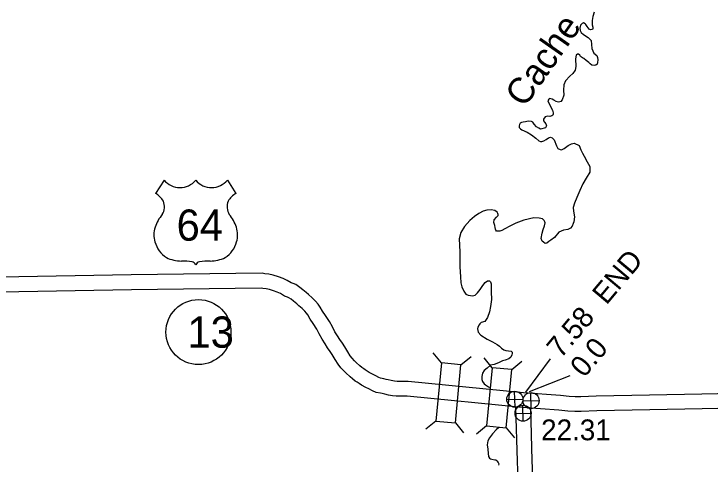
# Model space of a CAD drawing. Extents: x -939622 to -934222, y 1383701 to 1385301.
# Drawn here: x -936028.06 to -935985.66, y 1384445.72 to 1384473.14 of the extents above; entities that cross this region are included whole.
import ezdxf

# ---------------------------------------------------------------- set-up
doc = ezdxf.new("R2010")
doc.units = 0
for name, color, linetype in [('Level 10', 7, 'Continuous'), ('Level 15', 7, 'Continuous'), ('Level 20', 7, 'Continuous'), ('Level 22', 7, 'Continuous'), ('Level 25', 7, 'Continuous'), ('Level 26', 7, 'Continuous'), ('Level 27', 7, 'Continuous'), ('Level 9', 7, 'Continuous')]:
    doc.layers.add(name, color=color, linetype=linetype)

msp = doc.modelspace()

# ---------------------------------------------------------------- linework, layer by layer
at = {"layer": 'Level 10'}
for points in [[(-935997.505, 1384449.181), (-935997.404, 1384445.898), (-935997.302, 1384443.049), (-935997.305, 1384442.821), (-935997.268, 1384440.824), (-935997.265, 1384440.624), (-935997.297, 1384439.422), (-935997.293, 1384439.101), (-935997.295, 1384438.512)], [(-935996.602, 1384449.124), (-935996.505, 1384445.928), (-935996.402, 1384443.06), (-935996.404, 1384442.824), (-935996.368, 1384440.838), (-935996.365, 1384440.618), (-935996.396, 1384439.415), (-935996.393, 1384439.104), (-935996.395, 1384438.508)]]:
    msp.add_lwpolyline(points, dxfattribs=at)
at = {"layer": 'Level 15'}
for points in [[(-936004.052, 1384450.743), (-936004.726, 1384450.756), (-936004.885, 1384450.769), (-936005.074, 1384450.804), (-936005.273, 1384450.845), (-936005.39, 1384450.873), (-936005.536, 1384450.919), (-936005.731, 1384450.949), (-936005.829, 1384450.993), (-936006.019, 1384451.094), (-936006.21, 1384451.19), (-936006.424, 1384451.302), (-936006.54, 1384451.377), (-936006.663, 1384451.459), (-936006.753, 1384451.515), (-936006.867, 1384451.605), (-936006.998, 1384451.71), (-936007.217, 1384451.914), (-936007.314, 1384452.014), (-936007.459, 1384452.172), (-936007.576, 1384452.319), (-936007.722, 1384452.551), (-936007.909, 1384452.865), (-936008.044, 1384453.075), (-936008.207, 1384453.301), (-936008.351, 1384453.531), (-936008.507, 1384453.775), (-936008.665, 1384454.081), (-936008.842, 1384454.397), (-936009.073, 1384454.767), (-936009.256, 1384455.033), (-936009.401, 1384455.284), (-936009.527, 1384455.466), (-936009.684, 1384455.647), (-936009.892, 1384455.85), (-936010.107, 1384456.041), (-936010.249, 1384456.164), (-936010.46, 1384456.338), (-936010.644, 1384456.481), (-936010.88, 1384456.647), (-936011.056, 1384456.715), (-936011.17, 1384456.761), (-936011.408, 1384456.902), (-936011.666, 1384457.015), (-936011.948, 1384457.131), (-936012.278, 1384457.223), (-936012.531, 1384457.282), (-936012.771, 1384457.313), (-936012.934, 1384457.336), (-936020.915, 1384457.238), (-936028.907, 1384457.093)], [(-936004.105, 1384449.844), (-936004.772, 1384449.856), (-936005.005, 1384449.876), (-936005.246, 1384449.921), (-936005.469, 1384449.966), (-936005.632, 1384450.006), (-936005.741, 1384450.04), (-936005.987, 1384450.078), (-936006.225, 1384450.184), (-936006.433, 1384450.295), (-936006.62, 1384450.389), (-936006.879, 1384450.524), (-936007.034, 1384450.625), (-936007.15, 1384450.702), (-936007.269, 1384450.777), (-936007.427, 1384450.9), (-936007.588, 1384451.03), (-936007.847, 1384451.271), (-936007.969, 1384451.397), (-936008.144, 1384451.587), (-936008.311, 1384451.797), (-936008.49, 1384452.081), (-936008.674, 1384452.391), (-936008.788, 1384452.568), (-936008.955, 1384452.799), (-936009.111, 1384453.05), (-936009.287, 1384453.324), (-936009.458, 1384453.654), (-936009.617, 1384453.939), (-936009.826, 1384454.274), (-936010.018, 1384454.553), (-936010.162, 1384454.802), (-936010.239, 1384454.913), (-936010.339, 1384455.029), (-936010.505, 1384455.191), (-936010.7, 1384455.363), (-936010.831, 1384455.477), (-936011.023, 1384455.636), (-936011.179, 1384455.757), (-936011.307, 1384455.847), (-936011.387, 1384455.878), (-936011.571, 1384455.953), (-936011.819, 1384456.1), (-936012.018, 1384456.186), (-936012.242, 1384456.279), (-936012.501, 1384456.351), (-936012.69, 1384456.395), (-936012.891, 1384456.421), (-936012.993, 1384456.435), (-936020.902, 1384456.338), (-936028.886, 1384456.193)], [(-935981.435, 1384450.083), (-935986.165, 1384449.98), (-935989.349, 1384449.913), (-935992.587, 1384449.859), (-935993.54, 1384449.817), (-935993.872, 1384449.815), (-935994.245, 1384449.833), (-935994.778, 1384449.895), (-935997.029, 1384450.065), (-936004.054, 1384450.744)], [(-935981.416, 1384449.183), (-935986.146, 1384449.08), (-935989.332, 1384449.013), (-935992.56, 1384448.959), (-935993.517, 1384448.917), (-935993.892, 1384448.915), (-935994.319, 1384448.936), (-935994.864, 1384448.999), (-935997.106, 1384449.169), (-936004.105, 1384449.845)]]:
    msp.add_lwpolyline(points, dxfattribs=at)
at = {"layer": 'Level 20'}
for p, q in [((-936002.013, 1384451.885), (-936002.517, 1384452.496)), ((-936000.83, 1384451.771), (-936000.219, 1384452.274)), ((-935998.923, 1384451.586), (-935999.427, 1384452.198)), ((-935997.741, 1384451.472), (-935997.13, 1384451.976)), ((-936002.356, 1384448.337), (-936002.967, 1384447.834)), ((-936001.173, 1384448.223), (-936000.67, 1384447.612)), ((-935999.266, 1384448.039), (-935999.877, 1384447.535)), ((-935998.084, 1384447.925), (-935997.58, 1384447.313))]:
    msp.add_line(p, q, dxfattribs=at)
for points in [[(-936002.013, 1384451.885), (-936002.356, 1384448.337), (-936001.173, 1384448.223), (-936000.83, 1384451.771)], [(-935998.923, 1384451.586), (-935999.266, 1384448.039), (-935998.084, 1384447.925), (-935997.741, 1384451.472)]]:
    msp.add_lwpolyline(points, close=True, dxfattribs=at)
at = {"layer": 'Level 22'}
for p, q in [((-936018.913, 1384463.01), (-936019.432, 1384462.207)), ((-936015.053, 1384463.01), (-936014.533, 1384462.207))]:
    msp.add_line(p, q, dxfattribs=at)
for centre, radius, start, end in [((-936017.946, 1384463.823), 1.264, 220.075, 319.6701), ((-936016.02, 1384463.823), 1.264, 220.3299, 319.925), ((-936020.111, 1384461.041), 1.349, 30.7809, 59.9883), ((-936013.855, 1384461.041), 1.349, 120.0117, 149.2191), ((-936019.814, 1384461.397), 0.925, 328.8105, 21.2108), ((-936014.152, 1384461.397), 0.925, 158.7892, 211.1895), ((-936017.396, 1384459.501), 2.157, 138.9565, 162.6913), ((-936016.57, 1384459.501), 2.157, 17.3087, 41.0435), ((-936018.108, 1384459.678), 1.426, 160.9576, 197.3819), ((-936015.858, 1384459.678), 1.426, 342.6181, 19.0424), ((-936017.876, 1384459.682), 1.65, 195.1074, 237.1312), ((-936016.09, 1384459.682), 1.65, 302.8688, 344.8926), ((-936017.845, 1384460.201), 2.118, 244.0771, 269.5779), ((-936016.121, 1384460.201), 2.118, 270.4221, 295.9229), ((-936017.796, 1384454.204), 3.88, 81.1942, 90.9539), ((-936017.311, 1384457.683), 0.372, 28.0342, 72.9864), ((-936016.655, 1384457.683), 0.372, 107.0136, 151.9658), ((-936016.17, 1384454.204), 3.88, 89.0461, 98.8058)]:
    msp.add_arc(centre, radius, start, end, dxfattribs=at)
at = {"layer": 'Level 25'}
for p, q in [((-935996.87, 1384450.098), (-935995.383, 1384452.125)), ((-935996.658, 1384450.141), (-935994.178, 1384451.119))]:
    msp.add_line(p, q, dxfattribs=at)
at = {"layer": 'Level 26'}
for p, q in [((-935997.539, 1384449.179), (-935997.562, 1384450.155)), ((-935996.552, 1384449.094), (-935996.575, 1384450.07)), ((-935998.039, 1384449.656), (-935997.062, 1384449.678)), ((-935997.04, 1384448.328), (-935997.062, 1384449.304)), ((-935997.052, 1384449.571), (-935996.075, 1384449.593)), ((-935997.539, 1384448.804), (-935996.563, 1384448.827))]:
    msp.add_line(p, q, dxfattribs=at)
for centre in [(-935997.55, 1384449.667), (-935996.564, 1384449.582), (-935997.051, 1384448.816)]:
    msp.add_circle(centre, 0.488, dxfattribs=at)
at = {"layer": 'Level 27'}
msp.add_circle((-936016.818, 1384453.757), 1.98, dxfattribs=at)
at = {"layer": 'Level 9'}
for points in [[(-935992.711, 1384473.25), (-935992.808, 1384472.981), (-935992.849, 1384472.736), (-935992.835, 1384472.48), (-935992.805, 1384472.334), (-935992.802, 1384472.253), (-935992.829, 1384472.194), (-935992.856, 1384472.178), (-935992.942, 1384472.175), (-935993.031, 1384472.207), (-935993.152, 1384472.377), (-935993.216, 1384472.492), (-935993.269, 1384472.535), (-935993.37, 1384472.588), (-935993.456, 1384472.551), (-935993.541, 1384472.445), (-935993.582, 1384472.263), (-935993.576, 1384472.125), (-935993.514, 1384471.995), (-935993.362, 1384471.881), (-935993.076, 1384471.694), (-935992.907, 1384471.52), (-935992.872, 1384471.275), (-935992.865, 1384471.022), (-935992.74, 1384470.753), (-935992.566, 1384470.601), (-935992.516, 1384470.482), (-935992.486, 1384470.336), (-935992.507, 1384470.185), (-935992.544, 1384470.069), (-935992.62, 1384470.015), (-935992.712, 1384469.996), (-935992.859, 1384470.008), (-935992.962, 1384470.088), (-935993.049, 1384470.184), (-935993.207, 1384470.307), (-935993.344, 1384470.413), (-935993.439, 1384470.472), (-935993.547, 1384470.552), (-935993.589, 1384470.619), (-935993.667, 1384470.679), (-935993.727, 1384470.686), (-935993.823, 1384470.622), (-935993.859, 1384470.395), (-935993.828, 1384469.938), (-935993.87, 1384469.717), (-935994.026, 1384469.506), (-935994.193, 1384469.345), (-935994.467, 1384469.066), (-935994.565, 1384468.827), (-935994.578, 1384468.487), (-935994.572, 1384468.192), (-935994.662, 1384467.905), (-935994.742, 1384467.803), (-935994.896, 1384467.766), (-935995.024, 1384467.806), (-935995.168, 1384467.882), (-935995.281, 1384467.937), (-935995.351, 1384467.962), (-935995.433, 1384467.976), (-935995.488, 1384467.95), (-935995.535, 1384467.852), (-935995.439, 1384467.621), (-935995.251, 1384467.276), (-935995.223, 1384467.115), (-935995.222, 1384467.016), (-935995.235, 1384466.961), (-935995.299, 1384466.919), (-935995.418, 1384466.89), (-935995.565, 1384466.902), (-935995.702, 1384466.873), (-935995.81, 1384466.73), (-935995.809, 1384466.621), (-935995.745, 1384466.54), (-935995.654, 1384466.444), (-935995.623, 1384466.325), (-935995.68, 1384466.19), (-935995.98, 1384466.118), (-935996.084, 1384466.168), (-935996.222, 1384466.258), (-935996.367, 1384466.424), (-935996.459, 1384466.541), (-935996.529, 1384466.574), (-935996.744, 1384466.613), (-935996.91, 1384466.567), (-935997.038, 1384466.541), (-935997.151, 1384466.518), (-935997.218, 1384466.474), (-935997.272, 1384466.399), (-935997.289, 1384466.311), (-935997.28, 1384466.227), (-935997.21, 1384466.131), (-935997.123, 1384466.068), (-935996.797, 1384465.937), (-935996.533, 1384465.779), (-935996.272, 1384465.57), (-935996.089, 1384465.412), (-935995.988, 1384465.371), (-935995.907, 1384465.365), (-935995.789, 1384465.406), (-935995.636, 1384465.494)], [(-935995.636, 1384465.494), (-935995.508, 1384465.592), (-935995.387, 1384465.627), (-935995.272, 1384465.599), (-935995.158, 1384465.459), (-935995.011, 1384465.098), (-935994.927, 1384464.939), (-935994.798, 1384464.878), (-935994.708, 1384464.866), (-935994.549, 1384464.936), (-935994.307, 1384465.114), (-935994.108, 1384465.225), (-935993.93, 1384465.271), (-935993.642, 1384465.127), (-935993.529, 1384464.854), (-935993.434, 1384464.653), (-935993.328, 1384464.48), (-935993.137, 1384464.133), (-935992.984, 1384463.847), (-935992.988, 1384463.501), (-935993.21, 1384463.142), (-935993.402, 1384462.788), (-935993.584, 1384462.387), (-935993.779, 1384461.96), (-935993.923, 1384461.602), (-935993.997, 1384461.346), (-935993.972, 1384461.113), (-935993.914, 1384460.784), (-935993.961, 1384460.478), (-935993.993, 1384460.374), (-935994.058, 1384460.203), (-935994.155, 1384460.091), (-935994.329, 1384460.011), (-935994.594, 1384459.964), (-935994.873, 1384459.842), (-935995.136, 1384459.527), (-935995.357, 1384459.355), (-935995.47, 1384459.266), (-935995.605, 1384459.183), (-935995.712, 1384459.16), (-935995.799, 1384459.226), (-935995.877, 1384459.301), (-935995.946, 1384459.467), (-935995.884, 1384459.776), (-935995.821, 1384459.999), (-935995.744, 1384460.228), (-935995.712, 1384460.403), (-935995.727, 1384460.475), (-935995.763, 1384460.561), (-935995.86, 1384460.653), (-935996.06, 1384460.702), (-935996.396, 1384460.71), (-935996.994, 1384460.58), (-935997.48, 1384460.382), (-935997.851, 1384460.211), (-935998.153, 1384460.039), (-935998.35, 1384459.943), (-935998.465, 1384459.912), (-935998.579, 1384459.895), (-935998.657, 1384459.904), (-935998.707, 1384459.965), (-935998.725, 1384460.03), (-935998.738, 1384460.123), (-935998.767, 1384460.239), (-935998.831, 1384460.423), (-935998.811, 1384460.587), (-935998.665, 1384460.761), (-935998.571, 1384460.868), (-935998.555, 1384460.922), (-935998.579, 1384460.988), (-935998.632, 1384461.058), (-935998.76, 1384461.164), (-935998.995, 1384461.199), (-935999.264, 1384461.185), (-935999.481, 1384461.125), (-935999.75, 1384460.97), (-936000.01, 1384460.797), (-936000.3, 1384460.556), (-936000.609, 1384460.191), (-936000.846, 1384459.823), (-936000.95, 1384459.446), (-936000.899, 1384458.644), (-936000.897, 1384458.241), (-936000.898, 1384457.741), (-936000.869, 1384457.116), (-936000.837, 1384456.759), (-936000.772, 1384456.506), (-936000.659, 1384456.24), (-936000.526, 1384456.071), (-936000.395, 1384456.004), (-936000.259, 1384455.982), (-936000.109, 1384455.973), (-935999.966, 1384456.009), (-935999.831, 1384456.138), (-935999.669, 1384456.356), (-935999.502, 1384456.6), (-935999.359, 1384456.778), (-935999.216, 1384456.871), (-935999.102, 1384456.875), (-935999.028, 1384456.812), (-935998.99, 1384456.687)], [(-935998.99, 1384456.687), (-935998.994, 1384456.206), (-935998.963, 1384455.749), (-935999.023, 1384455.319), (-935999.103, 1384454.988), (-935999.209, 1384454.653), (-935999.381, 1384454.393), (-935999.595, 1384454.342), (-935999.684, 1384454.254), (-935999.724, 1384454.204), (-935999.808, 1384454.065), (-935999.819, 1384453.956), (-935999.784, 1384453.756), (-935999.617, 1384453.579), (-935999.226, 1384453.33), (-935998.902, 1384453.166), (-935998.625, 1384453.009), (-935998.489, 1384452.897), (-935998.367, 1384452.77), (-935998.225, 1384452.667), (-935998.091, 1384452.627), (-935997.932, 1384452.622), (-935997.778, 1384452.595), (-935997.722, 1384452.54), (-935997.721, 1384452.456), (-935997.736, 1384452.377), (-935997.793, 1384452.233), (-935997.908, 1384452.123), (-935998.13, 1384452.045), (-935998.308, 1384452.004), (-935998.535, 1384451.893), (-935998.803, 1384451.786), (-935999.041, 1384451.743), (-935999.241, 1384451.566), (-935999.423, 1384451.411), (-935999.518, 1384451.245), (-935999.564, 1384451.044), (-935999.563, 1384450.863), (-935999.516, 1384450.745), (-935999.408, 1384450.602), (-935999.339, 1384450.535), (-935999.152, 1384450.417), (-935999.052, 1384450.378)], [(-935998.525, 1384447.936), (-935998.678, 1384447.796), (-935998.914, 1384447.561), (-935999.093, 1384447.31), (-935999.196, 1384447.128), (-935999.238, 1384446.891), (-935999.203, 1384446.625), (-935999.177, 1384446.367), (-935999.152, 1384446.187), (-935999.103, 1384446.087), (-935999.031, 1384446.03), (-935998.955, 1384446.006), (-935998.771, 1384445.98), (-935998.702, 1384445.968), (-935998.637, 1384445.911), (-935998.561, 1384445.82), (-935998.534, 1384445.74), (-935998.542, 1384445.653)]]:
    msp.add_lwpolyline(points, dxfattribs=at)

# ---------------------------------------------------------------- texts
at = {"layer": 'Level 22'}
msp.add_text('64', height=1.9008, dxfattribs=at).set_placement((-936018.15, 1384459.324))
at = {"layer": 'Level 25'}
for s, p in [('END', (-935991.971, 1384455.365)), ('7.58', (-935994.747, 1384452.099)), ('0.0', (-935993.32, 1384450.93))]:
    msp.add_text(s, height=1.2672, rotation=50, dxfattribs=at).set_placement(p)
msp.add_text('22.31', height=1.2672, dxfattribs=at).set_placement((-935995.949, 1384447.168))
at = {"layer": 'Level 27'}
msp.add_text('13', height=1.9008, dxfattribs=at).set_placement((-936017.491, 1384452.806))
at = {"layer": 'Level 9'}
msp.add_text('Cache', height=1.584, rotation=55, dxfattribs=at).set_placement((-935996.956, 1384467.374))

doc.saveas('drawing.dxf')
